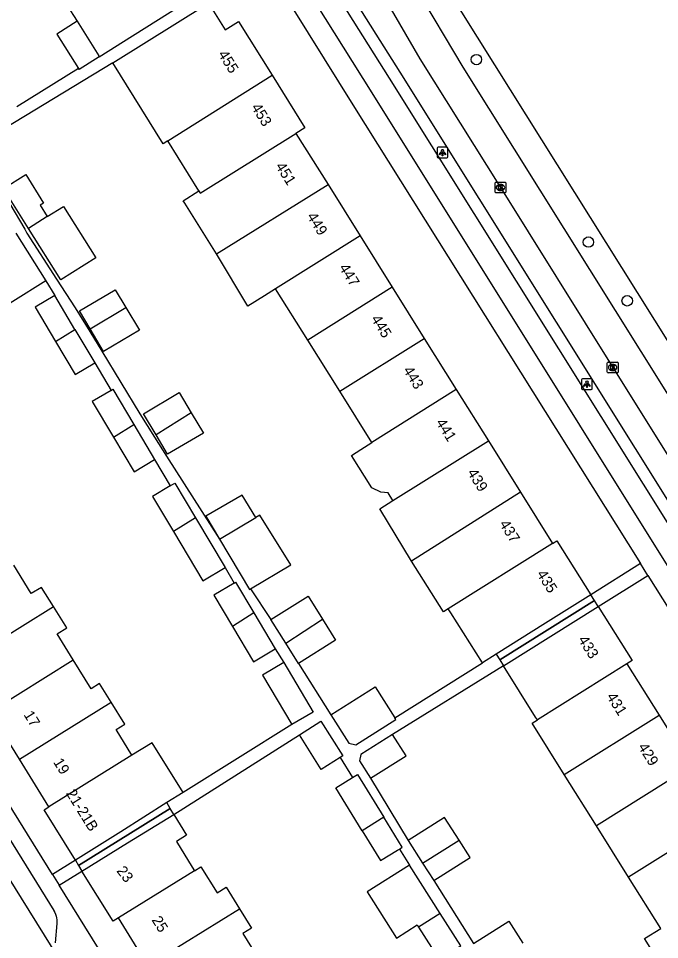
# Model space of a CAD drawing. Extents: x 159280 to 160375, y 384531 to 385872.
# Drawn here: x 160020.3 to 160080.3, y 385160.9 to 385247 of the extents above; entities that cross this region are included whole.
import ezdxf

# ---------------------------------------------------------------- set-up
doc = ezdxf.new("R2010")
doc.units = 0
for name, color, linetype in [('IMGEO_Boom', 7, 'Continuous'), ('IMGEO_Fietspad_gesloten', 7, 'Continuous'), ('IMGEO_Kolk', 7, 'Continuous'), ('IMGEO_Lichtpunt', 7, 'Continuous'), ('IMGEO_Pand', 7, 'Continuous'), ('IMGEO_Pand_nummerreeks', 7, 'Continuous'), ('IMGEO_Pand_overbouw', 7, 'Continuous'), ('IMGEO_Parkeervlak_open', 7, 'Continuous'), ('IMGEO_Rijbaan_lokaal_open', 7, 'Continuous'), ('IMGEO_Rijbaan_regionaal_gesloten', 7, 'Continuous'), ('IMGEO_Voetpad_open', 7, 'Continuous')]:
    doc.layers.add(name, color=color, linetype=linetype)

msp = doc.modelspace()

# ---------------------------------------------------------------- linework, layer by layer
at = {"layer": 'IMGEO_Boom'}
for centre in [(160063.171, 385243.184), (160073.644, 385226.119), (160077.277, 385220.624)]:
    msp.add_circle(centre, 0.489, dxfattribs=at)
at = {"layer": 'IMGEO_Fietspad_gesloten'}
for points in [[(160018.776, 385294.779), (160026.937, 385281.707), (160032.057, 385274.063), (160032.718, 385273.076), (160047.18, 385250), (160053.398, 385240.079), (160092.249, 385177.885), (160104.667, 385158.002), (160141.825, 385098.651), (160153.077, 385080.642)], [(160044.766, 385257.828), (160049.663, 385250), (160055.018, 385241.44), (160094.593, 385178.157), (160106.475, 385159.114), (160143.495, 385099.967), (160154.882, 385081.787)]]:
    msp.add_lwpolyline(points, dxfattribs=at)
at = {"layer": 'IMGEO_Kolk'}
for p, q in [((160064.92, 385230.796), (160064.92, 385231.648)), ((160064.995, 385231.722), (160065.847, 385231.722)), ((160065.921, 385231.648), (160065.921, 385230.796)), ((160065.431, 385230.942), (160065.406, 385230.942)), ((160065.408, 385231.502), (160065.433, 385231.502)), ((160065.847, 385230.722), (160064.995, 385230.722)), ((160075.416, 385213.959), (160075.416, 385214.811)), ((160075.491, 385214.885), (160076.343, 385214.885)), ((160075.904, 385214.665), (160075.929, 385214.665)), ((160076.417, 385214.811), (160076.417, 385213.959)), ((160076.343, 385213.885), (160075.491, 385213.885)), ((160075.927, 385214.105), (160075.902, 385214.105))]:
    msp.add_line(p, q, dxfattribs=at)
for points in [[(160064.92, 385230.796), (160064.92, 385231.648)], [(160064.995, 385231.722), (160065.847, 385231.722)], [(160065.921, 385231.648), (160065.921, 385230.796)], [(160065.241, 385231.422), (160065.364, 385231.422), (160065.364, 385231.271), (160065.494, 385231.422), (160065.658, 385231.422), (160065.512, 385231.271), (160065.665, 385231.022), (160065.513, 385231.022), (160065.428, 385231.186), (160065.364, 385231.119), (160065.364, 385231.022), (160065.241, 385231.022), (160065.241, 385231.422)], [(160065.847, 385230.722), (160064.995, 385230.722)], [(160075.416, 385213.959), (160075.416, 385214.811)], [(160075.491, 385214.885), (160076.343, 385214.885)], [(160075.737, 385214.585), (160075.86, 385214.585), (160075.86, 385214.434), (160075.99, 385214.585), (160076.154, 385214.585), (160076.008, 385214.434), (160076.161, 385214.185), (160076.009, 385214.185), (160075.924, 385214.349), (160075.86, 385214.282), (160075.86, 385214.185), (160075.737, 385214.185), (160075.737, 385214.585)], [(160076.417, 385214.811), (160076.417, 385213.959)], [(160076.343, 385213.885), (160075.491, 385213.885)]]:
    msp.add_lwpolyline(points, dxfattribs=at)
for centre, start, end in [((160064.997, 385231.646), 91.55205, 178.44795), ((160064.997, 385231.646), 91.55205, 178.44795), ((160065.845, 385231.646), 1.55205, 88.44795), ((160065.845, 385231.646), 1.55205, 88.44795), ((160064.997, 385230.798), 181.55205, 268.44795), ((160064.997, 385230.798), 181.55205, 268.44795), ((160065.845, 385230.798), 271.55205, 358.44795), ((160065.845, 385230.798), 271.55205, 358.44795), ((160075.493, 385214.809), 91.55205, 178.44795), ((160075.493, 385214.809), 91.55205, 178.44795), ((160076.341, 385214.809), 1.55205, 88.44795), ((160076.341, 385214.809), 1.55205, 88.44795), ((160075.493, 385213.961), 181.55205, 268.44795), ((160075.493, 385213.961), 181.55205, 268.44795), ((160076.341, 385213.961), 271.55205, 358.44795), ((160076.341, 385213.961), 271.55205, 358.44795)]:
    msp.add_arc(centre, 0.0765, start, end, dxfattribs=at)
for centre, major_axis, ratio, start_param, end_param in [((160065.407, 385231.222), (-0.387, 0.002), 0.722429, 4.712389, 7.853982), ((160065.432, 385231.222), (-0.39, 0.002), 0.717154, 1.570796, 4.712389), ((160075.903, 385214.385), (-0.387, 0.002), 0.722429, 4.712389, 7.853982), ((160075.928, 385214.385), (-0.39, 0.002), 0.717154, 1.570796, 4.712389)]:
    msp.add_ellipse(centre, major_axis=major_axis, ratio=ratio, start_param=start_param, end_param=end_param, dxfattribs=at)
at = {"layer": 'IMGEO_Lichtpunt'}
for p, q in [((160059.507, 385234.892), (160059.507, 385234.085)), ((160059.507, 385234.892), (160059.507, 385234.085)), ((160060.409, 385234.987), (160059.601, 385234.987)), ((160060.409, 385234.987), (160059.601, 385234.987)), ((160060.503, 385234.085), (160060.503, 385234.892)), ((160060.503, 385234.085), (160060.503, 385234.892)), ((160059.601, 385233.991), (160060.409, 385233.991)), ((160059.601, 385233.991), (160060.409, 385233.991)), ((160073.014, 385213.228), (160073.014, 385212.421)), ((160073.014, 385213.228), (160073.014, 385212.421)), ((160073.916, 385213.323), (160073.108, 385213.323)), ((160073.916, 385213.323), (160073.108, 385213.323)), ((160074.01, 385212.421), (160074.01, 385213.228)), ((160074.01, 385212.421), (160074.01, 385213.228)), ((160073.108, 385212.327), (160073.916, 385212.327)), ((160073.108, 385212.327), (160073.916, 385212.327))]:
    msp.add_line(p, q, dxfattribs=at)
for points in [[(160059.881, 385234.556), (160059.92, 385234.528), (160059.732, 385234.266), (160059.694, 385234.293), (160059.881, 385234.556)], [(160059.983, 385234.508), (160060.03, 385234.508), (160060.03, 385234.186), (160059.983, 385234.186), (160059.983, 385234.508)], [(160060.093, 385234.528), (160060.131, 385234.555), (160060.318, 385234.293), (160060.279, 385234.265), (160060.093, 385234.528)], [(160073.388, 385212.892), (160073.427, 385212.864), (160073.239, 385212.602), (160073.201, 385212.629), (160073.388, 385212.892)], [(160073.49, 385212.844), (160073.537, 385212.844), (160073.537, 385212.522), (160073.49, 385212.522), (160073.49, 385212.844)], [(160073.6, 385212.864), (160073.638, 385212.891), (160073.825, 385212.629), (160073.786, 385212.601), (160073.6, 385212.864)]]:
    msp.add_lwpolyline(points, dxfattribs=at)
for centre in [(160060.006, 385234.69), (160073.513, 385213.026)]:
    msp.add_circle(centre, 0.0994, dxfattribs=at)
for centre, start, end in [((160059.601, 385234.892), 90, 180), ((160059.601, 385234.892), 90, 180), ((160060.409, 385234.892), 0, 90), ((160060.409, 385234.892), 0, 90), ((160059.601, 385234.085), 180, 270), ((160059.601, 385234.085), 180, 270), ((160060.409, 385234.085), 270, 0), ((160060.409, 385234.085), 270, 360), ((160073.108, 385213.228), 90, 180), ((160073.108, 385213.228), 90, 180), ((160073.916, 385213.228), 0, 90), ((160073.916, 385213.228), 0, 90), ((160073.108, 385212.421), 180, 270), ((160073.108, 385212.421), 180, 270), ((160073.916, 385212.421), 270, 0), ((160073.916, 385212.421), 270, 360)]:
    msp.add_arc(centre, 0.0946, start, end, dxfattribs=at)
at = {"layer": 'IMGEO_Pand'}
for points in [[(160029.725, 385251.354), (160029.616, 385251.285), (160024.857, 385248.289), (160025.815, 385246.767)], [(160027.901, 385243.453), (160031.02, 385245.418), (160035.606, 385248.307)], [(160029.158, 385242.879), (160038.114, 385248.472)], [(160038.114, 385248.472), (160039.682, 385245.962), (160040.928, 385246.741), (160044.07, 385241.714)], [(160025.815, 385246.767), (160023.927, 385245.579), (160025.952, 385242.364)], [(160025.815, 385246.767), (160027.843, 385243.545), (160027.901, 385243.453)], [(160027.901, 385243.453), (160026.014, 385242.265), (160025.952, 385242.364)], [(160034.294, 385235.573), (160033.884, 385235.314), (160029.158, 385242.879)], [(160034.294, 385235.573), (160044.07, 385241.714)], [(160044.07, 385241.714), (160047.135, 385236.811), (160046.29, 385236.283)], [(160037.214, 385230.902), (160037.303, 385230.76), (160037.348, 385230.687), (160046.29, 385236.283)], [(160046.29, 385236.283), (160049.29, 385231.488)], [(160037.214, 385230.902), (160034.294, 385235.573)], [(160021.271, 385227.392), (160018.937, 385231.12), (160021.023, 385232.427), (160022.688, 385229.769), (160022.36, 385229.564), (160023.029, 385228.496)], [(160038.87, 385225.006), (160035.885, 385229.771), (160035.75, 385229.986), (160037.214, 385230.902)], [(160038.87, 385225.006), (160049.29, 385231.488)], [(160049.29, 385231.488), (160052.29, 385226.694)], [(160023.029, 385228.496), (160024.555, 385229.455), (160027.572, 385224.638), (160024.286, 385222.58), (160021.271, 385227.392)], [(160023.029, 385228.496), (160021.271, 385227.392)], [(160020.104, 385226.953), (160022.883, 385222.504)], [(160052.29, 385226.694), (160044.389, 385221.748)], [(160052.29, 385226.694), (160055.291, 385221.899)], [(160044.389, 385221.748), (160043.355, 385221.101), (160041.796, 385220.123), (160038.87, 385225.006)], [(160022.883, 385222.504), (160016.684, 385218.632), (160013.904, 385223.082), (160015.514, 385224.087)], [(160027.043, 385217.998), (160026.049, 385219.671), (160029.389, 385221.657), (160030.383, 385219.984)], [(160047.393, 385216.955), (160044.389, 385221.748)], [(160055.291, 385221.899), (160047.393, 385216.955)], [(160055.291, 385221.899), (160058.29, 385217.105)], [(160023.732, 385221.105), (160021.901, 385220.017), (160023.81, 385216.806)], [(160025.617, 385217.934), (160023.732, 385221.105)], [(160030.383, 385219.984), (160031.647, 385217.86), (160028.306, 385215.874), (160027.043, 385217.998)], [(160027.043, 385217.998), (160030.383, 385219.984)], [(160023.81, 385216.806), (160025.617, 385217.934)], [(160025.617, 385217.934), (160027.474, 385214.812)], [(160050.397, 385212.163), (160058.29, 385217.105)], [(160058.29, 385217.105), (160061.291, 385212.31)], [(160023.81, 385216.806), (160025.642, 385213.724), (160027.474, 385214.812)], [(160050.397, 385212.163), (160047.393, 385216.955)], [(160029, 385212.247), (160027.24, 385211.201), (160029.223, 385207.865)], [(160029, 385212.247), (160029.162, 385212.343), (160031.12, 385209.049)], [(160033.21, 385208.077), (160032.036, 385210.053), (160035.376, 385212.039), (160036.505, 385210.14)], [(160053.4, 385207.37), (160050.397, 385212.163)], [(160061.291, 385212.31), (160053.4, 385207.37)], [(160061.291, 385212.31), (160064.292, 385207.515)], [(160036.505, 385210.14), (160037.631, 385208.247), (160034.29, 385206.261), (160033.21, 385208.077)], [(160036.505, 385210.14), (160033.21, 385208.077)], [(160029.223, 385207.865), (160031.12, 385209.049)], [(160031.12, 385209.049), (160033.072, 385205.767)], [(160029.223, 385207.865), (160031.15, 385204.624), (160033.072, 385205.767)], [(160055.369, 385201.929), (160064.292, 385207.515)], [(160064.292, 385207.515), (160067.292, 385202.721)], [(160055.369, 385201.929), (160054.918, 385202.648), (160054.242, 385202.715), (160053.38, 385203.111), (160051.475, 385206.151), (160052.365, 385206.722), (160053.4, 385207.37)], [(160034.533, 385203.31), (160032.879, 385202.326), (160034.83, 385199.045)], [(160034.533, 385203.31), (160034.968, 385203.569), (160036.892, 385200.332)], [(160042.554, 385200.355), (160041.258, 385202.425), (160037.874, 385200.481), (160039.143, 385198.336)], [(160067.292, 385202.721), (160057.115, 385196.264)], [(160067.292, 385202.721), (160070.292, 385197.926)], [(160057.115, 385196.264), (160054.137, 385201.16), (160055.369, 385201.929)], [(160036.892, 385200.332), (160034.83, 385199.045)], [(160036.892, 385200.332), (160039.659, 385195.679)], [(160039.143, 385198.336), (160042.554, 385200.355)], [(160042.044, 385193.686), (160045.81, 385195.913), (160042.901, 385200.561), (160042.554, 385200.355)], [(160034.83, 385199.045), (160037.569, 385194.436), (160039.659, 385195.679)], [(160039.143, 385198.336), (160041.933, 385193.62), (160042.044, 385193.686)], [(160070.292, 385197.926), (160070.688, 385198.176), (160073.872, 385193.132)], [(160070.292, 385197.926), (160060.538, 385191.822)], [(160023.6, 385192.033), (160022.493, 385193.818), (160021.542, 385193.228), (160019.896, 385195.881)], [(160060.538, 385191.822), (160060.079, 385191.535), (160057.115, 385196.264)], [(160040.524, 385194.224), (160038.618, 385193.091), (160040.355, 385190.17)], [(160040.524, 385194.224), (160040.645, 385194.296), (160042.356, 385191.419)], [(160043.945, 385190.813), (160047.422, 385192.992), (160048.774, 385190.835)], [(160073.872, 385193.132), (160069.64, 385190.47), (160065.022, 385187.565), (160063.736, 385186.756)], [(160014.889, 385186.594), (160023.6, 385192.033)], [(160025.46, 385187.033), (160023.951, 385189.464), (160024.849, 385190.021), (160023.6, 385192.033)], [(160065.705, 385186.478), (160074.565, 385192.032)], [(160074.565, 385192.032), (160077.74, 385186.981), (160077.247, 385186.671)], [(160042.356, 385191.419), (160040.355, 385190.17)], [(160042.356, 385191.419), (160044.356, 385188.055)], [(160063.736, 385186.756), (160060.779, 385191.441), (160060.538, 385191.822)], [(160045.34, 385188.587), (160043.945, 385190.813)], [(160045.34, 385188.587), (160048.774, 385190.835)], [(160048.774, 385190.835), (160050.004, 385188.872), (160046.527, 385186.693)], [(160040.355, 385190.17), (160042.329, 385186.85), (160044.356, 385188.055)], [(160046.527, 385186.693), (160045.34, 385188.587)], [(160017.656, 385182.162), (160025.46, 385187.033)], [(160028.998, 385183.081), (160027.919, 385184.82), (160027.135, 385184.333), (160025.46, 385187.033)], [(160045.151, 385186.776), (160043.161, 385185.593), (160045.908, 385180.973)], [(160045.151, 385186.776), (160047.898, 385182.156), (160045.908, 385180.973)], [(160068.87, 385181.429), (160068.713, 385181.679), (160065.705, 385186.478)], [(160077.247, 385186.671), (160068.87, 385181.429)], [(160077.247, 385186.671), (160080.256, 385181.87)], [(160049.548, 385181.906), (160053.697, 385184.525), (160055.542, 385181.601)], [(160020.424, 385177.729), (160028.998, 385183.081)], [(160030.941, 385178.134), (160029.469, 385180.506), (160030.282, 385181.011), (160028.998, 385183.081)], [(160020.424, 385177.729), (160017.656, 385182.162)], [(160049.548, 385181.906), (160051.224, 385179.25), (160051.887, 385179.091), (160055.634, 385181.456), (160055.542, 385181.601)], [(160071.391, 385176.32), (160080.256, 385181.87)], [(160080.256, 385181.87), (160083.265, 385177.069)], [(160046.612, 385180.015), (160048.627, 385181.287), (160050.675, 385178.042), (160050.441, 385177.894)], [(160071.391, 385176.32), (160068.381, 385181.123), (160068.87, 385181.429)], [(160050.441, 385177.894), (160048.66, 385176.77), (160046.612, 385180.015)], [(160055.337, 385180.052), (160052.367, 385178.19), (160052.224, 385177.603), (160053.259, 385175.952)], [(160053.259, 385175.952), (160056.595, 385178.043), (160055.337, 385180.052)], [(160035.741, 385174.633), (160032.858, 385179.281), (160030.941, 385178.134)], [(160023.191, 385173.296), (160020.424, 385177.729)], [(160030.941, 385178.134), (160023.191, 385173.296)], [(160083.265, 385177.069), (160074.4, 385171.519)], [(160052.499, 385171.028), (160050.027, 385175.063), (160051.587, 385176.018)], [(160051.587, 385176.018), (160052.063, 385176.31), (160054.517, 385172.305)], [(160074.4, 385171.519), (160071.391, 385176.32)], [(160035.741, 385174.633), (160034.215, 385173.686), (160029.914, 385170.933), (160025.665, 385168.296)], [(160025.665, 385168.296), (160022.738, 385173.013), (160023.191, 385173.296)], [(160026.273, 385167.276), (160030.522, 385169.913), (160034.869, 385172.559)], [(160034.869, 385172.559), (160036.065, 385170.632), (160035.11, 385170.04), (160036.597, 385167.645), (160036.804, 385167.311)], [(160054.517, 385172.305), (160052.499, 385171.028)], [(160055.966, 385169.337), (160056.235, 385169.502), (160054.517, 385172.305)], [(160061.554, 385170.162), (160060.198, 385172.3), (160056.796, 385170.142)], [(160086.274, 385172.268), (160077.408, 385166.718)], [(160077.408, 385166.718), (160074.4, 385171.519)], [(160052.499, 385171.028), (160054.199, 385168.254), (160055.792, 385169.231), (160055.966, 385169.337)], [(160056.796, 385170.142), (160058.14, 385168.025)], [(160058.14, 385168.025), (160061.554, 385170.162)], [(160059.179, 385166.388), (160062.58, 385168.547), (160061.554, 385170.162)], [(160058.14, 385168.025), (160059.179, 385166.388)], [(160029.68, 385162.89), (160029.185, 385162.584), (160026.273, 385167.276)], [(160036.804, 385167.311), (160029.68, 385162.89)], [(160036.804, 385167.311), (160037.408, 385167.686), (160038.918, 385165.253), (160039.75, 385165.769), (160041.003, 385163.751)], [(160056.917, 385167.839), (160052.952, 385165.322), (160055.692, 385161.004), (160057.632, 385162.234), (160057.76, 385162.033)], [(160059.786, 385163.318), (160056.917, 385167.839)], [(160080.417, 385161.917), (160077.408, 385166.718)], [(160032.443, 385158.439), (160041.003, 385163.751)], [(160041.003, 385163.751), (160042.122, 385161.949), (160041.319, 385161.451), (160042.96, 385158.807)], [(160032.443, 385158.439), (160029.68, 385162.89)], [(160059.786, 385163.318), (160057.76, 385162.033)], [(160061.564, 385160.177), (160061.718, 385160.274), (160059.786, 385163.318)], [(160057.76, 385162.033), (160059.692, 385158.989), (160061.564, 385160.177)], [(160062.908, 385160.495), (160066.193, 385162.58), (160067.502, 385160.517)], [(160081.93, 385156.141), (160078.905, 385160.967), (160080.417, 385161.917)]]:
    msp.add_lwpolyline(points, dxfattribs=at)
at = {"layer": 'IMGEO_Pand_overbouw'}
for points in [[(160073.872, 385193.132), (160069.64, 385190.47), (160065.022, 385187.565), (160065.364, 385187.022), (160074.219, 385192.582)], [(160074.565, 385192.032), (160074.219, 385192.582), (160065.364, 385187.022), (160065.705, 385186.478)], [(160034.215, 385173.686), (160029.914, 385170.933), (160025.665, 385168.296), (160025.969, 385167.786), (160034.542, 385173.122)], [(160034.869, 385172.559), (160034.542, 385173.122), (160025.969, 385167.786), (160026.273, 385167.276), (160030.522, 385169.913)]]:
    msp.add_lwpolyline(points, close=True, dxfattribs=at)
at = {"layer": 'IMGEO_Parkeervlak_open'}
msp.add_lwpolyline([(160144.829, 385099.968), (160107.44, 385159.777), (160056.041, 385242.015), (160051.033, 385250), (160049.745, 385252.054)], dxfattribs=at)
at = {"layer": 'IMGEO_Rijbaan_lokaal_open'}
msp.add_lwpolyline([(160024.04, 385159.215), (160012.625, 385177.6)], dxfattribs=at)
at = {"layer": 'IMGEO_Rijbaan_regionaal_gesloten'}
for points in [[(160032.146, 385294.986), (160041.474, 385280.079), (160056.379, 385256.259), (160060.3, 385250), (160097.724, 385190.257), (160121.859, 385151.8), (160122.55, 385150.699), (160123.808, 385148.694), (160124.606, 385147.424), (160151.553, 385104.486), (160163.692, 385087.254)], [(160160.288, 385085.126), (160149.117, 385103.006), (160122.263, 385145.969), (160121.468, 385147.241), (160120.221, 385149.237), (160119.532, 385150.339), (160111.784, 385162.734), (160095.214, 385189.279), (160061.923, 385242.469), (160057.468, 385250), (160054.758, 385254.582), (160050.878, 385260.86), (160039.605, 385278.885), (160039.367, 385279.265), (160038.813, 385280.096), (160029.824, 385293.488)], [(160051.974, 385253.392), (160053.961, 385250), (160054.624, 385248.869), (160057.87, 385243.268), (160065.422, 385231.223), (160075.918, 385214.386), (160086.658, 385197.241), (160098.02, 385179.058), (160109.333, 385160.973), (160119.158, 385145.208), (160130.856, 385126.536), (160142.455, 385107.973), (160151.721, 385093.137), (160153.985, 385089.458)]]:
    msp.add_lwpolyline(points, dxfattribs=at)
at = {"layer": 'IMGEO_Voetpad_open'}
for points in [[(160043.578, 385251.871), (160044.742, 385250), (160051.608, 385238.965), (160078.514, 385196.042)], [(160029.158, 385242.879), (160016.275, 385235.085), (160019.544, 385229.681), (160020.922, 385227.32), (160021.132, 385226.963), (160023.887, 385222.634), (160025.657, 385219.957), (160027.014, 385217.737), (160028.136, 385215.904), (160031.698, 385210.055), (160033.065, 385207.863), (160034.177, 385206.08), (160039.143, 385198.336)], [(160025.952, 385242.364), (160020.184, 385238.764)], [(160022.883, 385222.504), (160023.732, 385221.105)], [(160023.528, 385166.969), (160000, 385204.855), (159991.236, 385218.968)], [(160027.474, 385214.812), (160029, 385212.247)], [(160033.072, 385205.767), (160034.533, 385203.31)], [(160039.659, 385195.679), (160040.524, 385194.224)], [(160078.514, 385196.042), (160073.872, 385193.132)], [(160079.205, 385194.94), (160078.514, 385196.042)], [(160074.565, 385192.032), (160079.205, 385194.94)], [(160079.205, 385194.94), (160085.736, 385184.52), (160102.953, 385156.838), (160106.407, 385151.314)], [(160042.044, 385193.686), (160043.945, 385190.813)], [(160044.356, 385188.055), (160045.151, 385186.776)], [(160046.527, 385186.693), (160049.548, 385181.906)], [(160065.705, 385186.478), (160055.337, 385180.052)], [(160055.542, 385181.601), (160063.736, 385186.756)], [(160045.908, 385180.973), (160035.741, 385174.633)], [(160034.869, 385172.559), (160046.612, 385180.015)], [(160050.441, 385177.894), (160051.587, 385176.018)], [(160015.998, 385175.866), (160023.633, 385163.594), (160023.651, 385163.565), (160023.736, 385163.407), (160023.806, 385163.242), (160023.862, 385163.071), (160023.902, 385162.896), (160023.926, 385162.719), (160023.935, 385162.539), (160023.927, 385162.36), (160023.766, 385160.56)], [(160053.259, 385175.952), (160056.796, 385170.142)], [(160055.966, 385169.337), (160056.917, 385167.839)], [(160025.665, 385168.296), (160023.528, 385166.969)], [(160024.154, 385165.96), (160026.273, 385167.276)], [(160023.528, 385166.969), (160024.154, 385165.96)], [(160059.179, 385166.388), (160062.908, 385160.495)], [(160040.87, 385139.044), (160024.154, 385165.96)]]:
    msp.add_lwpolyline(points, dxfattribs=at)

# ---------------------------------------------------------------- texts
at = {"layer": 'IMGEO_Pand_nummerreeks'}
for s, rotation, p in [('455', 302.00849, (160038.969, 385243.689)), ('453', 302.01094, (160042.071, 385238.724)), ('451', 302.03386, (160044.339, 385233.22)), ('449', 302.03386, (160047.279, 385228.521)), ('447', 302.03386, (160050.279, 385223.726)), ('445', 302.03386, (160053.279, 385218.931)), ('443', 302.03386, (160056.279, 385214.136)), ('441', 302.03386, (160059.339, 385209.245)), ('439', 302.03223, (160062.278, 385204.546)), ('437', 302.03386, (160065.279, 385199.751)), ('435', 302.26304, (160068.77, 385195.069)), ('433', 302.15418, (160072.641, 385188.928)), ('431', 302.0797, (160075.301, 385183.601)), ('17', 301.97866, (160020.788, 385181.902)), ('429', 302.0772, (160078.249, 385178.896)), ('19', 301.97866, (160023.556, 385177.469)), ('21-21B', 301.82049, (160024.749, 385174.553)), ('23', 307.83792, (160029.46, 385167.281)), ('25', 301.8276, (160032.765, 385162.698))]:
    msp.add_text(s, height=1, rotation=rotation, dxfattribs=at).set_placement(p)

doc.saveas('drawing.dxf')
